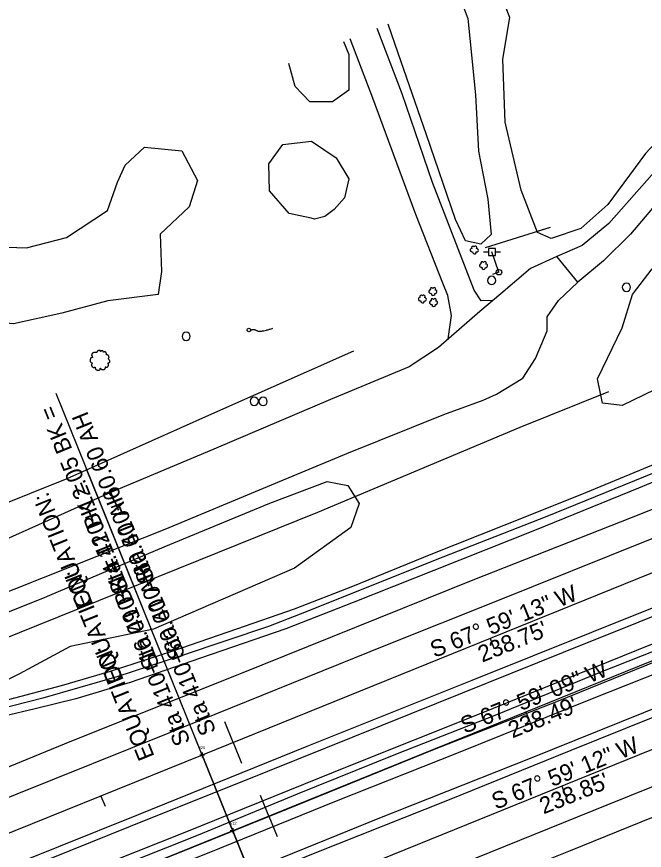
# Model space of a CAD drawing. Extents: x 1901471 to 1963503, y 756461 to 799997.
# Drawn here: x 1938474.1 to 1938700.6, y 776693.3 to 776993.8 of the extents above; entities that cross this region are included whole.
import ezdxf

# ---------------------------------------------------------------- set-up
doc = ezdxf.new("R2010")
doc.units = 0
for name, color, linetype in [('Default', 7, 'Continuous'), ('RD_EX_DR_ErosCtrl', 7, 'Continuous'), ('RD_EX_Driveway', 7, 'Continuous'), ('RD_EX_Fence_Other', 7, 'Continuous'), ('RD_EX_H2O', 7, 'Continuous'), ('RD_EX_Misc', 7, 'Continuous'), ('RD_EX_Road', 7, 'Continuous'), ('RD_EX_SU_Telecom', 7, 'Continuous'), ('RD_EX_UT', 7, 'Continuous'), ('RD_EX_VEG', 7, 'Continuous'), ('RD_HC_Cl', 7, 'Continuous'), ('RD_HC_Data', 7, 'Continuous'), ('RD_HC_Data_Tic', 7, 'Continuous')]:
    doc.layers.add(name, color=color, linetype=linetype)

# ---------------------------------------------------------------- blocks, each defined once
blk = doc.blocks.new('PP')
at = {"layer": 'RD_EX_UT'}
for p, q in [((2.49, 2.51), (-2.51, 2.51)), ((-2.51, 2.51), (-2.51, -2.49)), ((2.49, -2.49), (2.49, 2.51)), ((-5.94, -0.05), (-2.47, -0.05)), ((-2.51, -2.49), (2.49, -2.49)), ((2.42, -0.05), (6.06, -0.05))]:
    blk.add_line(p, q, dxfattribs=at)
blk = doc.blocks.new('POST')
at = {"layer": 'Default'}
for start, end in [(90, 270), (270, 90)]:
    blk.add_arc((0, 0), 0.127, start, end, dxfattribs=at)
blk = doc.blocks.new('T2')
at = {"layer": 'RD_EX_VEG'}
for points in [[(0.05, 7.21), (-0.25, 7.24), (-0.57, 7.14), (-0.82, 7.04), (-1.05, 6.96), (-1.27, 6.86), (-1.57, 6.69), (-1.8, 6.49), (-1.92, 6.24), (-1.97, 6.01), (-2.02, 5.74), (-2.02, 5.56), (-2.15, 5.54), (-2.3, 5.56), (-2.55, 5.64), (-2.8, 5.64), (-3.05, 5.64), (-3.4, 5.61), (-3.75, 5.61), (-4.02, 5.56), (-4.35, 5.51), (-4.72, 5.39), (-5.07, 5.26), (-5.37, 5.01), (-5.62, 4.54), (-5.75, 4.19), (-5.9, 3.94), (-5.75, 3.49), (-5.57, 3.14), (-5.55, 2.94), (-5.47, 2.52), (-5.37, 2.29), (-5.25, 2.09), (-5.32, 2.07), (-5.7, 2.02), (-6, 1.92), (-6.42, 1.69), (-6.64, 1.47), (-6.74, 1.14), (-6.77, 0.79), (-6.87, 0.59), (-6.94, 0.32), (-6.97, 0.24), (-7.02, -0.08), (-6.92, -0.53), (-6.89, -0.88), (-6.77, -1.11), (-6.62, -1.28), (-6.44, -1.53), (-6.05, -1.76), (-5.72, -1.86), (-5.52, -1.88), (-5.7, -2.38), (-5.75, -2.73), (-5.87, -3.13), (-5.87, -3.21), (-5.92, -3.68), (-5.77, -4.01), (-5.7, -4.38), (-5.52, -4.61), (-5.25, -4.91), (-4.92, -5.13), (-4.42, -5.26), (-4.02, -5.23), (-3.45, -5.06), (-3.2, -4.98), (-3.22, -5.16), (-3.2, -5.53), (-3.2, -5.96), (-3.05, -6.28), (-2.95, -6.56), (-2.8, -6.81), (-2.47, -7.03), (-2.07, -7.11), (-1.65, -7.26), (-1.2, -7.33), (-0.7, -7.36), (-0.1, -7.21), (0.18, -7.08), (0.28, -6.91), (0.48, -6.53), (0.43, -6.31), (0.45, -5.71), (0.55, -5.88), (0.73, -6.23), (1.23, -6.53), (1.63, -6.71), (2.1, -6.86), (2.4, -6.93), (2.88, -6.86), (3.25, -6.78), (3.63, -6.66), (3.93, -6.38), (4.1, -6.11), (4.15, -5.83), (4.23, -5.46), (4.28, -5.28)], [(4.28, -5.28), (4.2, -5.11), (4.15, -4.86), (4.23, -4.88), (4.4, -4.93), (4.68, -5.06), (4.9, -5.13), (5.23, -5.11), (5.5, -5.01), (5.95, -4.73), (6.22, -4.26), (6.5, -3.86), (6.57, -3.53), (6.52, -3.31), (6.5, -2.81), (6.3, -2.56), (6.25, -2.43), (6.15, -2.03), (6.22, -1.98), (6.5, -1.93), (6.87, -1.81), (7.15, -1.68), (7.37, -1.51), (7.45, -1.28), (7.42, -0.88), (7.47, -0.48), (7.4, -0.33), (7.3, -0.18), (7.22, 0.02), (7.07, 0.17), (6.97, 0.32), (6.87, 0.42), (6.75, 0.57), (6.57, 0.69), (6.42, 0.74), (6.37, 0.89), (6.52, 1.09), (6.57, 1.19), (6.6, 1.42), (6.82, 1.77), (6.87, 2.17), (6.82, 2.59), (6.77, 2.87), (6.62, 3.14), (6.42, 3.39), (6.3, 3.56), (6.12, 3.69), (5.8, 3.81), (5.55, 3.86), (5.2, 3.86), (5, 3.91), (5.03, 3.96), (5.03, 4.11), (5.03, 4.39), (4.95, 4.84), (4.8, 5.34), (4.8, 5.36), (4.7, 5.61), (4.48, 5.81), (4.3, 5.91), (4.1, 6.04), (3.85, 6.06), (3.55, 6.06), (3.28, 6.01), (3.08, 5.91), (2.9, 5.79), (2.83, 5.94), (2.73, 6.24), (2.68, 6.39), (2.53, 6.56), (2.3, 6.76), (1.85, 6.89), (1.23, 6.81), (0.93, 6.61), (0.78, 6.44), (0.73, 6.56), (0.53, 6.76), (0.43, 6.94), (0.25, 7.06), (0.1, 7.16), (0, 7.21)]]:
    blk.add_spline(points, degree=3, dxfattribs=at)
blk = doc.blocks.new('SB2')
at = {"layer": 'RD_EX_VEG'}
for centre, radius, start, end in [((-1.56, -0.16), 1.26, 96.45179, 294.73401), ((-0.72, 1.55), 1.08, 34.97629, 204.75602), ((1.05, 1.7), 0.995, 308.76261, 152.04674), ((1.84, -0.28), 1.22, 256.56668, 98.10463), ((0.25, -1.6), 1.32, 166.88266, 5.75893)]:
    blk.add_arc(centre, radius, start, end, dxfattribs=at)
blk = doc.blocks.new('GW')
at = {"layer": 'RD_EX_UT'}
blk.add_line((0, 0), (0, 5), dxfattribs=at)
blk.add_circle((0, 0), 2, dxfattribs=at)

msp = doc.modelspace()

# ---------------------------------------------------------------- linework, layer by layer
at = {"layer": 'Default'}
for p, q in [((1938541.05, 776728.5), (1938541.05, 776726.75)), ((1938541.92, 776727.63), (1938540.17, 776727.63)), ((1938552.95, 776700.34), (1938551.2, 776700.34)), ((1938552.08, 776701.22), (1938552.08, 776699.47))]:
    msp.add_line(p, q, dxfattribs=at)
at = {"layer": 'RD_EX_DR_ErosCtrl'}
for points in [[(1938469.46, 776747.19), (1938490.33, 776752.65), (1938508.05, 776757.84), (1938530.23, 776765.08), (1938553.55, 776773.06), (1938574.34, 776780.3), (1938595.47, 776788.48), (1938623.69, 776800.01), (1938650.07, 776810.45), (1938678.02, 776821.67), (1938700.36, 776830.89), (1938722.28, 776839.99), (1938750.69, 776851.83), (1938780.95, 776865.15), (1938810.46, 776877.79), (1938832.35, 776887.76), (1938854.7, 776897.56), (1938879.52, 776909.47), (1938905.71, 776922.7), (1938928.97, 776934.66)], [(1938936.45, 776931.68), (1938909.98, 776917.92), (1938886.45, 776906.27), (1938863.57, 776895.19), (1938836.76, 776882.92), (1938805.45, 776869.29), (1938773.54, 776855.56), (1938752.62, 776846.38), (1938698.43, 776823.78), (1938661.57, 776808.83), (1938624.68, 776794.15), (1938595.55, 776782.62), (1938571.28, 776773.06), (1938540.49, 776762.49), (1938515.09, 776753.76), (1938495.44, 776747.84), (1938480.86, 776744.24), (1938458.32, 776738.99)], [(1938505.02, 776685.1), (1938539.72, 776698.91), (1938575.43, 776713.67), (1938610.89, 776727.94), (1938647.34, 776742.25), (1938684.43, 776757.33), (1938721.24, 776771.9), (1938775.65, 776793.71), (1938808.04, 776807.56), (1938843.22, 776822.88), (1938872.73, 776836.47), (1938904.17, 776851.83), (1938906.25, 776847.47), (1938908.04, 776844.16), (1938872.06, 776827.33), (1938835.32, 776810.88), (1938804.91, 776797.95), (1938778.04, 776786.32), (1938734.61, 776768.82), (1938681.18, 776747.69), (1938633.47, 776728.47), (1938589.42, 776711.01), (1938547.28, 776693.95), (1938504.14, 776676.61)]]:
    msp.add_lwpolyline(points, dxfattribs=at)
at = {"layer": 'RD_EX_Driveway'}
for points in [[(1938931.74, 777055.31), (1938893.82, 777034.35), (1938857.3, 777015.05), (1938807.05, 776991.17), (1938762.75, 776970.93), (1938719.33, 776950.36), (1938709.83, 776944.1), (1938701.52, 776934.75), (1938687.75, 776919.19), (1938678.17, 776911.26), (1938669.07, 776907.32)], [(1938935.61, 777048.3), (1938897.62, 777027.32), (1938860.88, 777007.9), (1938810.43, 776983.92), (1938766.12, 776963.67), (1938723.26, 776943.37), (1938715.11, 776938), (1938707.5, 776929.44), (1938695.56, 776915.36), (1938685.82, 776905.74), (1938676.61, 776898.02)], [(1938645.93, 776891.42), (1938641.67, 776891.34), (1938639.16, 776895.23), (1938636.31, 776902.64), (1938624.2, 776934), (1938613.22, 776966.01), (1938604.21, 776989.56)], [(1938629.78, 776877.62), (1938630.98, 776886.05), (1938629.69, 776893.26), (1938627.94, 776897.68), (1938618.12, 776922.52), (1938612.18, 776938.67), (1938602.63, 776964.42), (1938594.47, 776985.76)]]:
    msp.add_lwpolyline(points, dxfattribs=at)
at = {"layer": 'RD_EX_Fence_Other'}
for points in [[(1938643.32, 776910.6), (1938666.69, 776917.96)], [(1938662.4, 776916.61), (1938666.69, 776917.96)], [(1938662.4, 776916.61), (1938666.69, 776917.96)], [(1938006.39, 776486.28), (1938073.78, 776513.52), (1938135.19, 776538.25), (1938206.03, 776567.51), (1938268.27, 776592.74), (1938327.05, 776616.1), (1938386.13, 776639.89), (1938445.57, 776663.96), (1938490.44, 776682.15), (1938534.92, 776699.83), (1938594.14, 776723.76), (1938641.11, 776742.44), (1938697.9, 776765.4), (1938771.51, 776794.98), (1938801.75, 776807.04), (1938830.55, 776819.74), (1938859.48, 776832.79), (1938888.98, 776846.37), (1938918.1, 776860.26)], [(1938273.09, 776693.39), (1938302.46, 776704.02), (1938343.56, 776719.12), (1938373.19, 776729.3), (1938453.33, 776763.04), (1938582.79, 776815.16), (1938655.75, 776845.78), (1938687.81, 776858.61)]]:
    msp.add_lwpolyline(points, dxfattribs=at)
at = {"layer": 'RD_EX_H2O'}
for points in [[(1938918.22, 776925.7), (1938889.38, 776910.75), (1938862.7, 776898.08), (1938838.56, 776887.17), (1938808.48, 776873.8), (1938776.05, 776860.02), (1938751.54, 776849.28), (1938707.4, 776830.66), (1938665.36, 776813.56), (1938627.9, 776799.01), (1938576.38, 776778.36), (1938565.05, 776773.9), (1938533.82, 776763.55), (1938510.34, 776755.87), (1938483.63, 776748.12), (1938461.31, 776742.53), (1938438.09, 776737.69), (1938365.32, 776720.82), (1938324.9, 776710.17), (1938276.18, 776698.61)], [(1938595.67, 776873.2), (1938543.36, 776849.96), (1938492.22, 776827.19), (1938438.82, 776805.8), (1938405.63, 776793.39), (1938359.74, 776781.15)], [(1938906.25, 776847.47), (1938874.33, 776832.33), (1938844.48, 776819.09), (1938816.91, 776807.09), (1938791.87, 776796.65), (1938777.02, 776790.38), (1938725.74, 776769.82), (1938668.85, 776746.82), (1938624.79, 776729.59), (1938571.46, 776708.01), (1938530.96, 776691.65), (1938489.3, 776675.26), (1938437.93, 776654.15), (1938386.26, 776632.99), (1938340.39, 776614.64), (1938295.03, 776597.09), (1938248.24, 776577.85)]]:
    msp.add_lwpolyline(points, dxfattribs=at)
at = {"layer": 'RD_EX_Road'}
for points in [[(1938232.82, 776626.98), (1938267.95, 776641.08), (1938307.52, 776656.51), (1938344.79, 776672.06), (1938382.29, 776687.1), (1938416.48, 776700.79), (1938454.14, 776716.41), (1938493.4, 776732.52), (1938554.08, 776756.6), (1938638.89, 776790.77), (1938695.97, 776813.3), (1938754.6, 776836.64), (1938778.28, 776846.14), (1938804.12, 776856.87), (1938830.11, 776868.54), (1938853.89, 776879.38), (1938883.83, 776893.49), (1938914.17, 776908.75)], [(1938461.98, 776782.93), (1938494.98, 776796.09), (1938527.69, 776809.1), (1938564.62, 776824.39), (1938593.28, 776836.3), (1938628.29, 776850.43), (1938642.48, 776855.59), (1938647.26, 776857.74), (1938656.76, 776863.49), (1938661.38, 776870.62), (1938665.52, 776880.55), (1938665.58, 776885.54), (1938669.67, 776891.43), (1938676.61, 776898.02), (1938669.07, 776907.32), (1938659.48, 776902.97), (1938648.84, 776893.82), (1938641.19, 776887.5), (1938626.27, 776874.58), (1938615.76, 776867.59), (1938587.4, 776855.73), (1938545.23, 776837.83), (1938507.82, 776822.18), (1938469.13, 776804.83)], [(1938205.09, 776604.86), (1938257.43, 776626.04), (1938314.46, 776648.98), (1938371.47, 776671.99), (1938423.55, 776693.11), (1938474.33, 776713.63), (1938528.84, 776735.52), (1938607.33, 776767.23), (1938647.11, 776783.15), (1938701.61, 776804.96), (1938761.33, 776828.74), (1938788.41, 776839.89), (1938812.67, 776850.29), (1938831.49, 776858.77), (1938849.89, 776867.05), (1938865.1, 776874.03), (1938882.58, 776882.15), (1938898.37, 776889.83), (1938913.63, 776897.25)], [(1938218.79, 776582.39), (1938267.33, 776602.04), (1938315.82, 776621.89), (1938367.63, 776642.5), (1938417.08, 776662.56), (1938464.16, 776681.48), (1938515.22, 776701.95), (1938564.75, 776721.81), (1938616.51, 776742.64), (1938671.43, 776764.69), (1938726.02, 776786.61), (1938767.37, 776802.96), (1938804.7, 776818.32), (1938825.73, 776827.4), (1938845.73, 776836.63), (1938864.76, 776845.32), (1938886.19, 776855.32), (1938907.31, 776865.23), (1938928.39, 776875.62)], [(1938225.91, 776588.35), (1938289.08, 776614.03), (1938345.28, 776636.68), (1938402.9, 776659.85), (1938460.54, 776683.07), (1938518.07, 776706.17), (1938578.97, 776730.86), (1938638.43, 776754.57), (1938703.51, 776780.64), (1938766.17, 776805.71), (1938782.21, 776812.23), (1938796.21, 776817.88), (1938813.77, 776825.54), (1938832.33, 776833.7), (1938850.04, 776841.81), (1938869.05, 776850.29), (1938883.93, 776857.33), (1938899.61, 776864.73), (1938914.9, 776872.08)], [(1938209.48, 776542), (1938254.11, 776560.17), (1938301.67, 776579.28), (1938345.74, 776597.08), (1938398.39, 776618.22), (1938445.73, 776637.48), (1938485.61, 776653.52), (1938536.37, 776673.87), (1938581.84, 776692.34), (1938629.74, 776711.39), (1938674.23, 776729.43), (1938724.07, 776749.41), (1938777.94, 776770.81), (1938808.93, 776783.63), (1938836.83, 776795.66), (1938851.15, 776802.01), (1938863.72, 776807.65), (1938876.86, 776813.71), (1938886.46, 776818.14), (1938897.38, 776823.15), (1938909.79, 776829.07), (1938922.88, 776835.46)], [(1938914.62, 776834.5), (1938891.01, 776823.35), (1938865.68, 776811.64), (1938837.91, 776799.22), (1938811.77, 776787.91), (1938776.86, 776773.5), (1938716.4, 776749.3), (1938659.42, 776726.42), (1938605.08, 776704.88), (1938550.56, 776682.71), (1938492.99, 776659.51), (1938443.74, 776640.04), (1938397.04, 776620.88), (1938345.92, 776600.35), (1938291.43, 776578.3), (1938238.86, 776556.91)], [(1938922.04, 776809.13), (1938900.16, 776798.83), (1938880.94, 776789.84), (1938857.37, 776779.24), (1938837.51, 776770.52), (1938815.16, 776761.02), (1938786.44, 776749.34), (1938734.82, 776728.77), (1938687, 776709.56), (1938639.75, 776690.49), (1938588.66, 776670), (1938543.53, 776651.78), (1938496.03, 776632.55), (1938457.11, 776616.97), (1938412.98, 776599.04), (1938373, 776583.04), (1938333.75, 776567.21), (1938295.05, 776551.57), (1938256.76, 776536.13), (1938218.71, 776520.66)], [(1938913.49, 776793.82), (1938889.36, 776782.45), (1938865.05, 776771.13), (1938840.57, 776760.8), (1938812.74, 776748.88), (1938789.6, 776739.5), (1938728.67, 776715.28), (1938673.8, 776693.08), (1938626.31, 776674.08), (1938579.21, 776655.04), (1938521.93, 776631.72), (1938467, 776610.06), (1938412.88, 776588.48), (1938365.19, 776569), (1938313.47, 776548.07), (1938261.24, 776526.62), (1938214.49, 776507.87)]]:
    msp.add_lwpolyline(points, dxfattribs=at)
at = {"layer": 'RD_EX_SU_Telecom'}
msp.add_circle((1938557.91, 776880.83), 0.66, dxfattribs=at)
msp.add_open_spline([(1938558.57, 776880.83), (1938559.57, 776881.38), (1938561.91, 776879.9), (1938566.6, 776881.5)], degree=2, dxfattribs=at)
at = {"layer": 'RD_EX_UT'}
msp.add_lwpolyline([(1938648.14, 776901.67), (1938645.6, 776908.98)], dxfattribs=at)
at = {"layer": 'RD_EX_VEG'}
for points in [[(1938795.91, 776995.13), (1938785.06, 776986.31), (1938768.38, 776981.36), (1938749.13, 776974.14), (1938732.74, 776964.74), (1938718.26, 776958.1), (1938709.25, 776953.37), (1938701.03, 776944.41), (1938687.46, 776926.1), (1938677.63, 776917.48), (1938666.95, 776913.77), (1938662.03, 776915.93), (1938656.15, 776931.22), (1938650.41, 776955.71), (1938649.49, 776978.48), (1938652.06, 776993.5), (1938647.36, 777005.45)], [(1938633.95, 777001.18), (1938636.86, 776993.14), (1938639.68, 776965.65), (1938640.8, 776945.35), (1938644.09, 776927.99), (1938645.38, 776915.23), (1938641.62, 776911.73), (1938636.09, 776913.02), (1938632.42, 776920.61), (1938621.95, 776951.16), (1938611.75, 776980.62), (1938608.18, 776991.12)], [(1938592.11, 776984.84), (1938593.98, 776980.11), (1938594.01, 776967.33), (1938588.07, 776963.12), (1938579.91, 776963.04), (1938574.68, 776968.57), (1938572.32, 776976.9)], [(1938460.67, 776931.27), (1938448.02, 776923.54), (1938447.59, 776917.48), (1938452.27, 776912.52), (1938463.73, 776910.91), (1938477.64, 776910.51), (1938492.09, 776914.14), (1938506.87, 776923.87), (1938510.54, 776934.17), (1938513.34, 776940.29), (1938520.23, 776946.71), (1938533.77, 776945.45), (1938539.4, 776934.75), (1938536.36, 776925.26), (1938525.91, 776915.43), (1938526.44, 776901.98), (1938525.18, 776893.6), (1938507.08, 776891.37), (1938490.49, 776886.95), (1938473.04, 776883.07), (1938460.02, 776884.22), (1938443.34, 776891.54), (1938426.35, 776902.62), (1938413.73, 776912.09)], [(1938708.2, 776861.13), (1938692.61, 776853.62), (1938685.45, 776854.41), (1938683.67, 776863.24), (1938692.55, 776881.58), (1938696.33, 776893.58), (1938703.4, 776902.93)]]:
    msp.add_lwpolyline(points, dxfattribs=at)
for points in [[(1938580.44, 776921.15), (1938572.46, 776922.81), (1938565.39, 776930.95), (1938565.12, 776940.77), (1938570.2, 776947.74), (1938580.53, 776948.93), (1938589.37, 776942.93), (1938594.01, 776935.32), (1938592.47, 776928.43), (1938588.68, 776924.21), (1938585.36, 776921.77), (1938581.63, 776920.75)], [(1938486.08, 776785.23), (1938527.42, 776802.72), (1938565.48, 776818.43), (1938586.21, 776826.24), (1938593.63, 776824.76), (1938597.66, 776818.27), (1938594.76, 776809.63), (1938574.4, 776794.97), (1938523.55, 776773.03), (1938493.49, 776766.73), (1938475.18, 776756.86), (1938452.1, 776745.4), (1938424.94, 776738.98), (1938394.33, 776730.86), (1938379.77, 776729.49), (1938365.38, 776728.5), (1938365.05, 776732.51), (1938381.94, 776741.96), (1938416.74, 776757.48), (1938459.09, 776774.42), (1938484.17, 776784.46)]]:
    msp.add_lwpolyline(points, close=True, dxfattribs=at)
at = {"layer": 'RD_HC_Cl'}
for p, q in [((1938762.39, 776817.12), (1938541.05, 776727.63)), ((1938773.18, 776789.74), (1938552.08, 776700.34)), ((1938784.61, 776762.42), (1938563.17, 776672.89)), ((1938541.05, 776727.63), (1929630.2, 773125.03)), ((1938552.08, 776700.34), (1929639.84, 773096.99))]:
    msp.add_line(p, q, dxfattribs=at)
at = {"layer": 'RD_HC_Data'}
for p, q in [((1938541.05, 776727.63), (1938488.36, 776857.94)), ((1938552.08, 776700.34), (1938499.39, 776830.66)), ((1938563.17, 776672.89), (1938510.48, 776803.21)), ((1938541.05, 776727.63), (1938590.11, 776606.27)), ((1938552.08, 776700.34), (1938601.14, 776578.99))]:
    msp.add_line(p, q, dxfattribs=at)
at = {"layer": 'RD_HC_Data_Tic'}
for p, q in [((1938644.93, 776769.62), (1938646.43, 776765.92)), ((1938657.88, 776743.12), (1938659.37, 776739.41)), ((1938552.22, 776732.14), (1938549.22, 776739.56)), ((1938552.22, 776732.14), (1938555.22, 776724.73)), ((1938670.8, 776716.41), (1938672.3, 776712.7)), ((1938504.52, 776712.86), (1938506.02, 776709.15)), ((1938565.17, 776705.64), (1938562.17, 776713.05)), ((1938565.17, 776705.64), (1938568.17, 776698.22))]:
    msp.add_line(p, q, dxfattribs=at)

# ---------------------------------------------------------------- block references
at = {"layer": 'Default', "xscale": 0.5039370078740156, "yscale": 0.5039370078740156}
msp.add_blockref('PP', (1938645.6, 776908.98), dxfattribs=at)
at = {"layer": 'RD_EX_Misc', "xscale": 11.811023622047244, "yscale": 11.811023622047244}
for p in [(1938645.51, 776898.71), (1938694.12, 776896.22), (1938535.3, 776878.54), (1938559.84, 776855.14), (1938563.05, 776855.07)]:
    msp.add_blockref('POST', p, dxfattribs=at)
at = {"layer": 'RD_EX_UT', "xscale": 0.4921259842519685, "yscale": 0.4921259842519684, "rotation": 108.998876}
msp.add_blockref('GW', (1938648.14, 776901.67), dxfattribs=at)
at = {"layer": 'RD_EX_VEG'}
for name, p, xscale, yscale in [('SB2', (1938639.17, 776909.71), 0.5019685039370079, 0.5019685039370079), ('SB2', (1938642.51, 776904.13), 0.5019685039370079, 0.5019685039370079), ('SB2', (1938624.25, 776894.75), 0.5019685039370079, 0.5019685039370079), ('SB2', (1938620.48, 776892.05), 0.5019685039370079, 0.5019685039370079), ('SB2', (1938624.48, 776890.79), 0.5019685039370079, 0.5019685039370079), ('T2', (1938504.08, 776869.94), 0.4921259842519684, 0.4921259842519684)]:
    msp.add_blockref(name, p, dxfattribs=dict(at, xscale=xscale, yscale=yscale))

# ---------------------------------------------------------------- texts
at = {"layer": 'Default'}
for s, p in [('526', (1938539.84, 776729.83)), ('512', (1938551.18, 776702.54))]:
    msp.add_text(s, height=1, dxfattribs=at).set_placement(p)
at = {"layer": 'RD_HC_Data'}
for s, rotation, p in [('Sta 410+12.05 BK = ', 112.0132, (1938514.83, 776787.14)), ('Sta 410+60.60 AH', 112.0132, (1938524.1, 776790.89)), ('Sta 410+14.12 BK = ', 112.0142, (1938525.86, 776759.86)), ('EQUATION:', 112.0132, (1938501.85, 776781.89)), ('Sta 410+60.60 AH', 112.0142, (1938535.13, 776763.6)), ('Sta 410+16.09 BK = ', 112.0132, (1938536.95, 776732.41)), ('EQUATION:', 112.0142, (1938512.88, 776754.61)), ('Sta 410+60.60 AH', 112.0132, (1938546.22, 776736.15)), ('S 67%%d 59\' 13" W', 22.0132, (1938624.84, 776762.58)), ("238.75'", 22.0132, (1938642.08, 776760.92)), ('EQUATION:', 112.0132, (1938523.97, 776727.16)), ('S 67%%d 59\' 09" W', 22.0142, (1938635.75, 776735.25)), ("238.49'", 22.0142, (1938652.99, 776733.6)), ('S 67%%d 59\' 12" W', 22.0132, (1938647.01, 776707.87)), ("238.85'", 22.0132, (1938664.25, 776706.21))]:
    msp.add_text(s, height=6, rotation=rotation, dxfattribs=at).set_placement(p)

doc.saveas('drawing.dxf')
